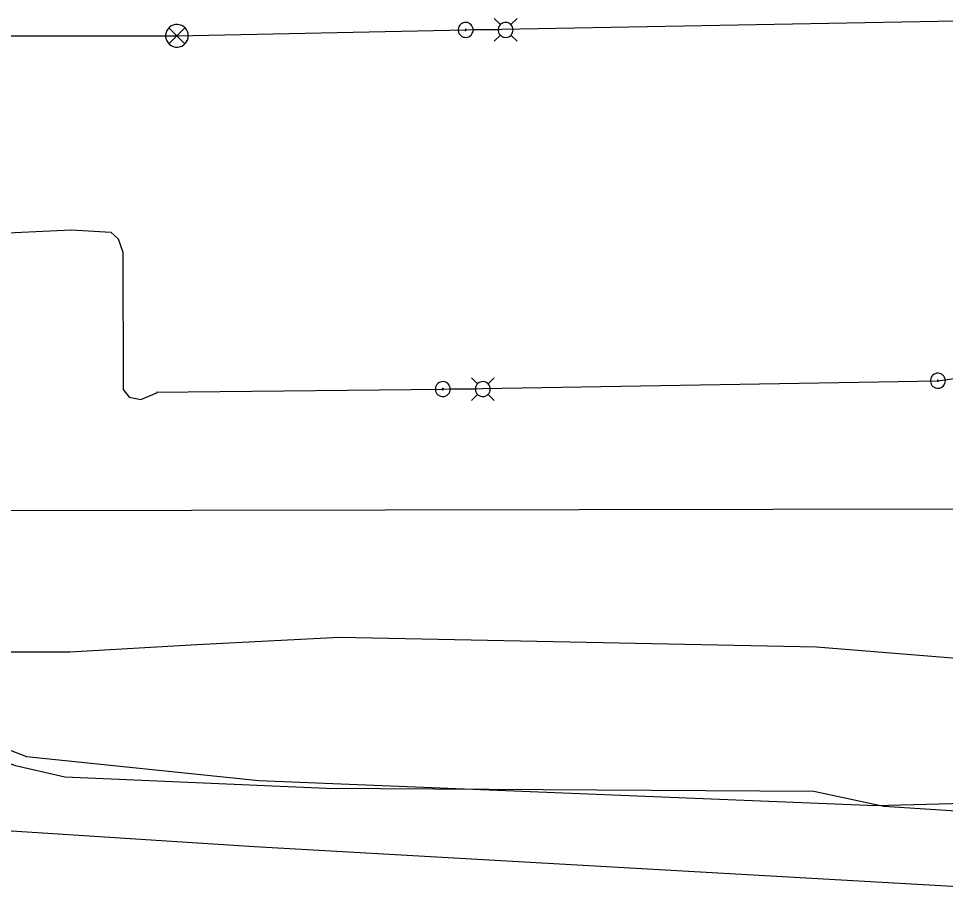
# Model space of a CAD drawing. Extents: x 600849 to 606371, y 330010 to 403088.
# Drawn here: x 603143.3 to 603412.2, y 402083.8 to 402335.7 of the extents above; entities that cross this region are included whole.
import ezdxf

# ---------------------------------------------------------------- set-up
doc = ezdxf.new("R2010")
doc.units = 0
for name, color, linetype in [('E_LTG', 7, 'Continuous'), ('E_LTG_CID', 7, 'Continuous'), ('E_SIG', 7, 'Continuous'), ('E_UTL_E_UG', 7, 'Continuous'), ('E_UTL_FO_UG_WINDSTREAM', 7, 'Continuous'), ('E_UTL_G_UG', 7, 'Continuous'), ('E_UTL_T_UG', 7, 'Continuous'), ('E_UTL_W_UG', 7, 'Continuous')]:
    doc.layers.add(name, color=color, linetype=linetype)

msp = doc.modelspace()

# ---------------------------------------------------------------- linework, layer by layer
at = {"layer": 'E_LTG'}
for points in [[(603283.09, 402333.96), (603281.32, 402335.73)], [(603286.14, 402333.96), (603287.92, 402335.73)], [(603275.19, 402332.43), (603275.15, 402332.84), (603275.03, 402333.24), (603274.84, 402333.61), (603274.59, 402333.93), (603274.27, 402334.2), (603273.92, 402334.41), (603273.53, 402334.54), (603273.12, 402334.6), (603272.7, 402334.58), (603272.3, 402334.49), (603271.92, 402334.31), (603271.59, 402334.07), (603271.3, 402333.77), (603271.08, 402333.43), (603270.93, 402333.04), (603270.85, 402332.64), (603270.85, 402332.22), (603270.93, 402331.82), (603271.08, 402331.43), (603271.3, 402331.09), (603271.59, 402330.79), (603271.92, 402330.55), (603272.3, 402330.37), (603272.7, 402330.28), (603273.12, 402330.26), (603273.53, 402330.32), (603273.92, 402330.45), (603274.27, 402330.66), (603274.59, 402330.93), (603274.84, 402331.25), (603275.03, 402331.62), (603275.15, 402332.02), (603275.19, 402332.43)], [(603286.79, 402332.43), (603286.75, 402332.84), (603286.64, 402333.24), (603286.45, 402333.61), (603286.19, 402333.93), (603285.88, 402334.2), (603285.52, 402334.41), (603285.13, 402334.54), (603284.72, 402334.6), (603284.31, 402334.58), (603283.9, 402334.49), (603283.53, 402334.31), (603283.19, 402334.07), (603282.91, 402333.77), (603282.68, 402333.43), (603282.53, 402333.04), (603282.45, 402332.64), (603282.45, 402332.22), (603282.53, 402331.82), (603282.68, 402331.43), (603282.91, 402331.09), (603283.19, 402330.79), (603283.53, 402330.55), (603283.9, 402330.37), (603284.31, 402330.28), (603284.72, 402330.26), (603285.13, 402330.32), (603285.52, 402330.45), (603285.88, 402330.66), (603286.19, 402330.93), (603286.45, 402331.25), (603286.64, 402331.62), (603286.75, 402332.02), (603286.79, 402332.43)], [(603273.18, 402332.43), (603273.18, 402332.46), (603273.17, 402332.49), (603273.15, 402332.52), (603273.13, 402332.54), (603273.11, 402332.57), (603273.08, 402332.58), (603273.05, 402332.59), (603273.02, 402332.6), (603272.99, 402332.59), (603272.96, 402332.59), (603272.93, 402332.57), (603272.9, 402332.56), (603272.88, 402332.53), (603272.86, 402332.51), (603272.85, 402332.48), (603272.85, 402332.45), (603272.85, 402332.41), (603272.85, 402332.38), (603272.86, 402332.35), (603272.88, 402332.33), (603272.9, 402332.3), (603272.93, 402332.29), (603272.96, 402332.27), (603272.99, 402332.27), (603273.02, 402332.26), (603273.05, 402332.27), (603273.08, 402332.28), (603273.11, 402332.29), (603273.13, 402332.32), (603273.15, 402332.34), (603273.17, 402332.37), (603273.18, 402332.4), (603273.18, 402332.43)], [(603282.4, 402332.43), (603275.23, 402332.43)], [(603283.09, 402330.91), (603281.32, 402329.13)], [(603286.14, 402330.91), (603287.92, 402329.13)], [(603276.47, 402229.7), (603274.69, 402231.47)], [(603279.52, 402229.7), (603281.29, 402231.47)], [(603412.21, 402230.6), (603412.17, 402231.01), (603412.05, 402231.41), (603411.86, 402231.78), (603411.61, 402232.1), (603411.3, 402232.37), (603410.94, 402232.58), (603410.55, 402232.72), (603410.14, 402232.78), (603409.72, 402232.76), (603409.32, 402232.66), (603408.95, 402232.49), (603408.61, 402232.25), (603408.32, 402231.95), (603408.1, 402231.6), (603407.95, 402231.22), (603407.87, 402230.81), (603407.87, 402230.4), (603407.95, 402229.99), (603408.1, 402229.61), (603408.32, 402229.26), (603408.61, 402228.96), (603408.95, 402228.72), (603409.32, 402228.55), (603409.72, 402228.45), (603410.14, 402228.43), (603410.55, 402228.49), (603410.94, 402228.62), (603411.3, 402228.83), (603411.61, 402229.1), (603411.86, 402229.43), (603412.05, 402229.79), (603412.17, 402230.19), (603412.21, 402230.6)], [(603410.2, 402230.6), (603410.2, 402230.63), (603410.19, 402230.66), (603410.17, 402230.69), (603410.15, 402230.72), (603410.13, 402230.74), (603410.1, 402230.75), (603410.07, 402230.76), (603410.04, 402230.77), (603410.01, 402230.77), (603409.98, 402230.76), (603409.95, 402230.75), (603409.92, 402230.73), (603409.9, 402230.71), (603409.89, 402230.68), (603409.87, 402230.65), (603409.87, 402230.62), (603409.87, 402230.59), (603409.87, 402230.56), (603409.89, 402230.53), (603409.9, 402230.5), (603409.92, 402230.48), (603409.95, 402230.46), (603409.98, 402230.45), (603410.01, 402230.44), (603410.04, 402230.44), (603410.07, 402230.44), (603410.1, 402230.45), (603410.13, 402230.47), (603410.15, 402230.49), (603410.17, 402230.51), (603410.19, 402230.54), (603410.2, 402230.57), (603410.2, 402230.6)], [(603268.56, 402228.17), (603268.52, 402228.58), (603268.41, 402228.98), (603268.22, 402229.35), (603267.96, 402229.67), (603267.65, 402229.94), (603267.29, 402230.15), (603266.9, 402230.29), (603266.49, 402230.34), (603266.08, 402230.32), (603265.68, 402230.23), (603265.3, 402230.06), (603264.96, 402229.82), (603264.68, 402229.52), (603264.45, 402229.17), (603264.3, 402228.78), (603264.22, 402228.38), (603264.22, 402227.96), (603264.3, 402227.56), (603264.45, 402227.17), (603264.68, 402226.83), (603264.96, 402226.53), (603265.3, 402226.29), (603265.68, 402226.12), (603266.08, 402226.02), (603266.49, 402226), (603266.9, 402226.06), (603267.29, 402226.19), (603267.65, 402226.4), (603267.96, 402226.67), (603268.22, 402226.99), (603268.41, 402227.36), (603268.52, 402227.76), (603268.56, 402228.17)], [(603266.55, 402228.17), (603266.55, 402228.2), (603266.54, 402228.23), (603266.53, 402228.26), (603266.51, 402228.29), (603266.48, 402228.31), (603266.46, 402228.32), (603266.43, 402228.33), (603266.4, 402228.34), (603266.36, 402228.34), (603266.33, 402228.33), (603266.3, 402228.32), (603266.28, 402228.3), (603266.26, 402228.27), (603266.24, 402228.25), (603266.23, 402228.22), (603266.22, 402228.19), (603266.22, 402228.16), (603266.23, 402228.12), (603266.24, 402228.09), (603266.26, 402228.07), (603266.28, 402228.05), (603266.3, 402228.03), (603266.33, 402228.01), (603266.36, 402228.01), (603266.4, 402228.01), (603266.43, 402228.01), (603266.46, 402228.02), (603266.48, 402228.04), (603266.51, 402228.06), (603266.53, 402228.08), (603266.54, 402228.11), (603266.55, 402228.14), (603266.55, 402228.17)], [(603275.78, 402228.17), (603268.6, 402228.17)], [(603280.17, 402228.17), (603280.13, 402228.58), (603280.01, 402228.98), (603279.82, 402229.35), (603279.57, 402229.67), (603279.25, 402229.94), (603278.9, 402230.15), (603278.5, 402230.29), (603278.09, 402230.34), (603277.68, 402230.32), (603277.28, 402230.23), (603276.9, 402230.06), (603276.57, 402229.82), (603276.28, 402229.52), (603276.06, 402229.17), (603275.9, 402228.78), (603275.83, 402228.38), (603275.83, 402227.96), (603275.9, 402227.56), (603276.06, 402227.17), (603276.28, 402226.83), (603276.57, 402226.53), (603276.9, 402226.29), (603277.28, 402226.12), (603277.68, 402226.02), (603278.09, 402226), (603278.5, 402226.06), (603278.9, 402226.19), (603279.25, 402226.4), (603279.57, 402226.67), (603279.82, 402226.99), (603280.01, 402227.36), (603280.13, 402227.76), (603280.17, 402228.17)], [(603276.47, 402226.65), (603274.69, 402224.87)], [(603279.52, 402226.65), (603281.29, 402224.87)]]:
    msp.add_lwpolyline(points, dxfattribs=at)
at = {"layer": 'E_LTG_CID'}
for points in [[(603109.26, 402330.72), (603189.25, 402330.72), (603273.01, 402332.43), (603420.56, 402335.18)], [(603108.87, 402272.13), (603158.69, 402274.42), (603170.1, 402273.75), (603172.24, 402271.78), (603173.57, 402267.91), (603173.68, 402228.06), (603175.38, 402225.81), (603178.78, 402225.21), (603182.27, 402226.64), (603183.65, 402227.21)], [(603183.34, 402227.31), (603266.39, 402228.17), (603410.03, 402230.6), (603464.05, 402238.31), (603564.63, 402238.31)]]:
    msp.add_lwpolyline(points, dxfattribs=at)
at = {"layer": 'E_SIG'}
for points in [[(603192.55, 402330.72), (603192.49, 402331.35), (603192.31, 402331.95), (603192.03, 402332.51), (603191.64, 402333), (603191.17, 402333.41), (603190.62, 402333.72), (603190.03, 402333.93), (603189.41, 402334.02), (603188.78, 402333.99), (603188.17, 402333.84), (603187.6, 402333.58), (603187.09, 402333.22), (603186.66, 402332.76), (603186.32, 402332.23), (603186.08, 402331.65), (603185.97, 402331.04), (603185.97, 402330.41), (603186.08, 402329.79), (603186.32, 402329.21), (603186.66, 402328.68), (603187.09, 402328.23), (603187.6, 402327.86), (603188.17, 402327.6), (603188.78, 402327.46), (603189.41, 402327.43), (603190.03, 402327.52), (603190.62, 402327.72), (603191.17, 402328.03), (603191.64, 402328.45), (603192.03, 402328.94), (603192.31, 402329.5), (603192.49, 402330.1), (603192.55, 402330.72)], [(603191.51, 402333.06), (603186.9, 402328.4)], [(603186.9, 402333.01), (603191.56, 402328.36)]]:
    msp.add_lwpolyline(points, dxfattribs=at)
at = {"layer": 'E_UTL_E_UG'}
for points in [[(602987.72, 402183.96), (603051.9, 402160.03), (603072.4, 402150.24), (603088.18, 402140.37), (603114.23, 402128.5), (603142.39, 402118.95), (603156.68, 402115.64), (603232.62, 402112.33), (603374, 402111.52)], [(603374, 402111.52), (603394.38, 402107.18), (603442.4, 402104)]]:
    msp.add_lwpolyline(points, dxfattribs=at)
at = {"layer": 'E_UTL_FO_UG_WINDSTREAM'}
msp.add_lwpolyline([(602710, 402212.1), (602879.31, 402213.67), (602882.77, 402213.76), (602905.91, 402213.1), (602929.73, 402207.21), (602951.71, 402192.06), (602976.14, 402164.03), (602986.63, 402141.19), (602991.57, 402130.81), (603006.63, 402122.51), (603018.62, 402118.96), (603070.14, 402108.27), (603095.11, 402103.71), (603123.19, 402101.18), (603211.79, 402095.42), (603415.99, 402083.83)], dxfattribs=at)
at = {"layer": 'E_UTL_G_UG'}
for points in [[(602912.11, 402211.55), (602933.36, 402212.21), (602942.62, 402208.91), (602943.35, 402208.69), (602955.69, 402196.59), (602965.93, 402184.07), (602966.91, 402183.12), (602968.66, 402182.7), (602988.22, 402183.34), (603023.13, 402185.38), (603048.81, 402186.04), (603056.8, 402183.99), (603076.02, 402182.89), (603092.68, 402163.13), (603108.62, 402151.81), (603122.27, 402151.9), (603158.19, 402151.9), (603195.02, 402154.02), (603236.41, 402156.23), (603374.77, 402153.39)], [(603374.77, 402153.39), (603415.41, 402150.1), (603457.16, 402152.81)]]:
    msp.add_lwpolyline(points, dxfattribs=at)
at = {"layer": 'E_UTL_T_UG'}
for points in [[(602985.26, 402184.75), (603058.46, 402156.74), (603089.59, 402143.13), (603145.57, 402121.52), (603213.03, 402114.57), (603392.06, 402107.34)], [(603392.06, 402107.34), (603454.32, 402108.96), (603519.76, 402125.03), (603554.36, 402143.48)]]:
    msp.add_lwpolyline(points, dxfattribs=at)
at = {"layer": 'E_UTL_W_UG'}
msp.add_line((602998.75, 402192.66), (603506.85, 402193.55), dxfattribs=at)

doc.saveas('drawing.dxf')
